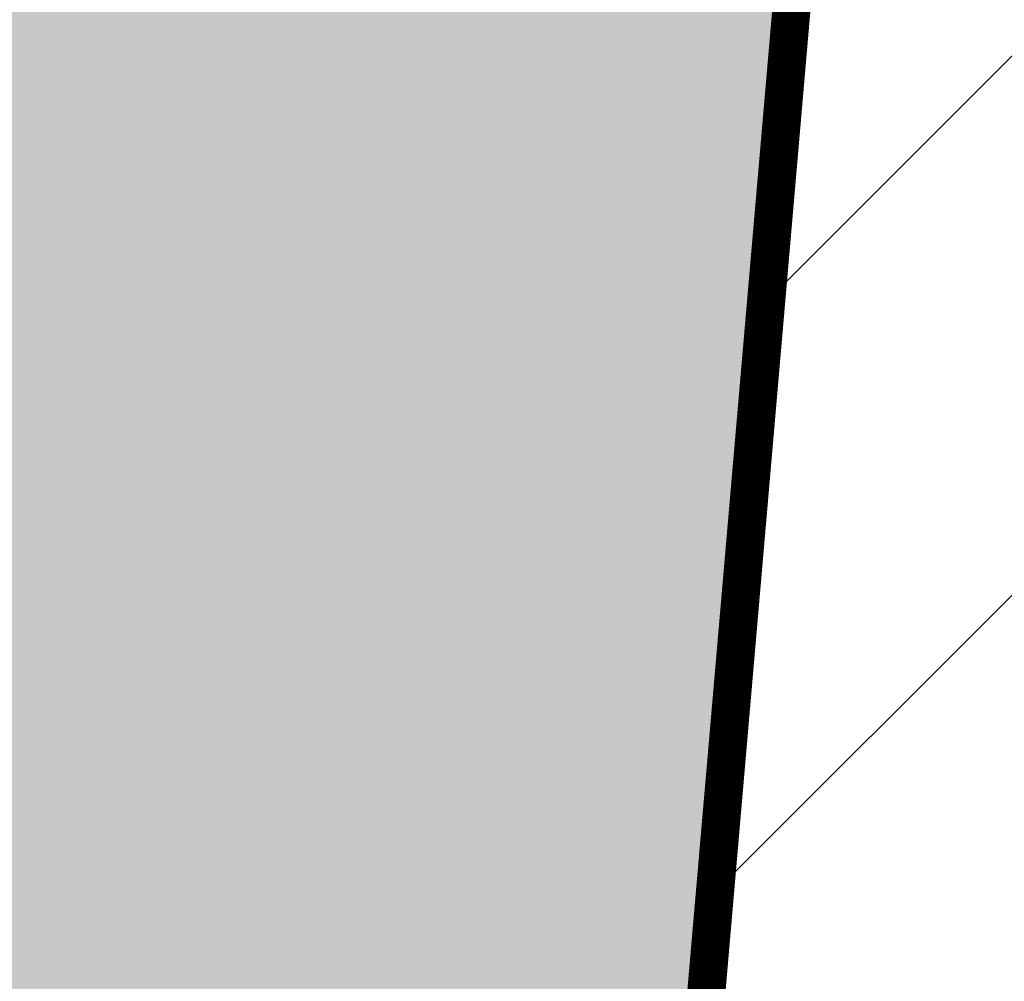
# Model space of a CAD drawing. Extents: x -1000932 to 2054797, y 285738 to 764020.
# Tile 773 of 1056: x 872821 to 879274, y 550007 to 556311. Entities that reach past the tile are written whole.
import ezdxf

# ---------------------------------------------------------------- set-up
doc = ezdxf.new("R2010")
doc.units = 0
doc.header["$MEASUREMENT"] = 0
doc.layers.add('--schets pp', color=1, linetype='CONTINUOUS')
doc.layers.add('V00', color=7, linetype='CONTINUOUS', lineweight=0)

# ---------------------------------------------------------------- blocks, each defined once
blk = doc.blocks.new('eigendomssituatie')
at = {"layer": '--schets pp', "linetype": 'Continuous', "transparency": 33554495}
h = blk.add_hatch(color=140, dxfattribs=at)
h.dxf.hatch_style = 1
h.paths.add_polyline_path([(9221.2, 16016.7), (-3884.1, 17236.7), (-5436.5, 504.4), (0, 0), (-2500.2, -26949.3), (-6846.6, -26546), (-6942.7, -27581.6), (-9441.9, -27349.7), (-9345.8, -26314.2), (-13692.2, -25910.9), (-13541.9, -23750.4), (-24868.3, -22699.7), (-35970.7, -21669.8), (-39085.5, -21480.6), (-35918.7, 15170.9), (-35449.2, 20057.4), (-40995.9, 20385.2), (-45059.6, -52868.4), (-5987.7, -60873.7), (-5391.6, -55499.8), (3604.3, -48873.4)])
at = {"layer": '--schets pp', "color": 140, "linetype": 'Continuous', "const_width": 250}
blk.add_lwpolyline([(9221.2, 16016.7), (-3884.1, 17236.7), (-5436.5, 504.4), (0, 0), (-2500.2, -26949.3), (-6846.6, -26546), (-6942.7, -27581.6), (-9441.9, -27349.7), (-9345.8, -26314.2), (-13692.2, -25910.9), (-13541.9, -23750.4), (-24868.3, -22699.7), (-35970.7, -21669.8), (-39085.5, -21480.6), (-35918.7, 15170.9), (-35449.2, 20057.4), (-40995.9, 20385.2), (-45059.6, -52868.4), (-5987.7, -60873.7), (-5391.6, -55499.8), (3604.3, -48873.4)], close=True, dxfattribs=at)

msp = doc.modelspace()

# ---------------------------------------------------------------- hatches: boundary and pattern name
at = {"layer": '--schets pp', "linetype": 'Continuous'}
h = msp.add_hatch(dxfattribs=at)
h.set_pattern_fill('ANSI31', color=241, scale=20000)
h.set_pattern_definition([(45, (528312, 0), (-1767.767, 1767.767), [])])
edge = h.paths.add_edge_path()
edge.add_line((884116.828, 599424.851), (882423.395, 580081.091))
edge.add_line((882423.395, 580081.091), (889913.744, 579453.983))
edge.add_line((889913.744, 579453.983), (883041.958, 500066.664))
edge.add_line((883041.958, 500066.664), (873929.617, 493354.472))
edge.add_line((873929.617, 493354.472), (872686.018, 482143.686))
edge.add_line((872686.018, 482143.686), (872199.183, 482209.964))
edge.add_line((872199.183, 482209.964), (869066.62, 459200.025))
edge.add_line((869066.62, 459200.025), (843234.372, 465342.604))
edge.add_line((843234.372, 465342.604), (846552.823, 486994.847))
edge.add_line((846552.823, 486994.847), (814337.088, 493299.452))
edge.add_line((814337.088, 493299.452), (818906.995, 575452.455))
edge.add_arc((837543.896, 574415.744), 18665.712, 106.9763879, 176.8161015, ccw=False)
edge.add_line((832093.926, 592268.101), (850249.646, 598455.689))
edge.add_arc((864026.501, 564014.999), 37093.974, 88.4396865, 111.8022388, ccw=False)
edge.add_line((865036.541, 601095.219), (866560.327, 600961.82))
edge.add_line((866560.327, 600961.82), (884116.828, 599424.851))
edge = h.paths.add_edge_path(flags=16)
edge.add_line((873282.823, 590335.058), (871586.074, 570953.43))
edge.add_line((871586.074, 570953.43), (879086.187, 570325.504))
edge.add_line((879086.187, 570325.504), (873469.291, 505435.484))
edge.add_line((873469.291, 505435.484), (864473.346, 498809.03))
edge.add_line((864473.346, 498809.03), (863877.229, 493435.155))
edge.add_line((863877.229, 493435.155), (863639.536, 493467.515))
edge.add_line((863639.536, 493467.515), (860646.315, 471481.093))
edge.add_line((860646.315, 471481.093), (854515.362, 472938.955))
edge.add_line((854515.362, 472938.955), (857891.198, 494965.624))
edge.add_line((857891.198, 494965.624), (824805.408, 501440.499))
edge.add_line((824805.408, 501440.499), (828891.56, 574897.046))
edge.add_arc((837543.896, 574415.744), 8665.712, 106.1143616, 176.8161015, ccw=False)
edge.add_line((835138.68, 582740.977), (853741.284, 589080.866))
edge.add_arc((864026.501, 564014.999), 27093.974, 89.0254668, 112.3096958, ccw=False)
edge.add_line((864487.315, 591105.053), (865688.221, 590999.921))
edge.add_line((865688.221, 590999.921), (873282.823, 590335.058))

# ---------------------------------------------------------------- linework, layer by layer
at = {"layer": '--schets pp', "color": 241, "linetype": 'Continuous', "const_width": 100}
msp.add_lwpolyline([(873282.823, 590335.058), (871586.074, 570953.43), (879086.187, 570325.504), (873469.291, 505435.484), (864473.346, 498809.03), (863877.229, 493435.155), (863639.536, 493467.515), (860646.315, 471481.093), (854515.362, 472938.955), (857891.198, 494965.624), (824805.408, 501440.499), (828891.56, 574897.046, -0.31866837), (835138.68, 582740.977), (853741.284, 589080.866, -0.10194762), (864487.315, 591105.053), (865688.221, 590999.921)], format="xyb", close=True, dxfattribs=at)
at = {"layer": 'V00', "flags": 128}
msp.add_lwpolyline([(873469.291, 505435.484), (879086.409, 570328.062)], dxfattribs=at)

# ---------------------------------------------------------------- block references
at = {"layer": '--schets pp', "linetype": 'Continuous'}
msp.add_blockref('eigendomssituatie', (869864.96, 554308.852), dxfattribs=at)

doc.saveas('drawing.dxf')
